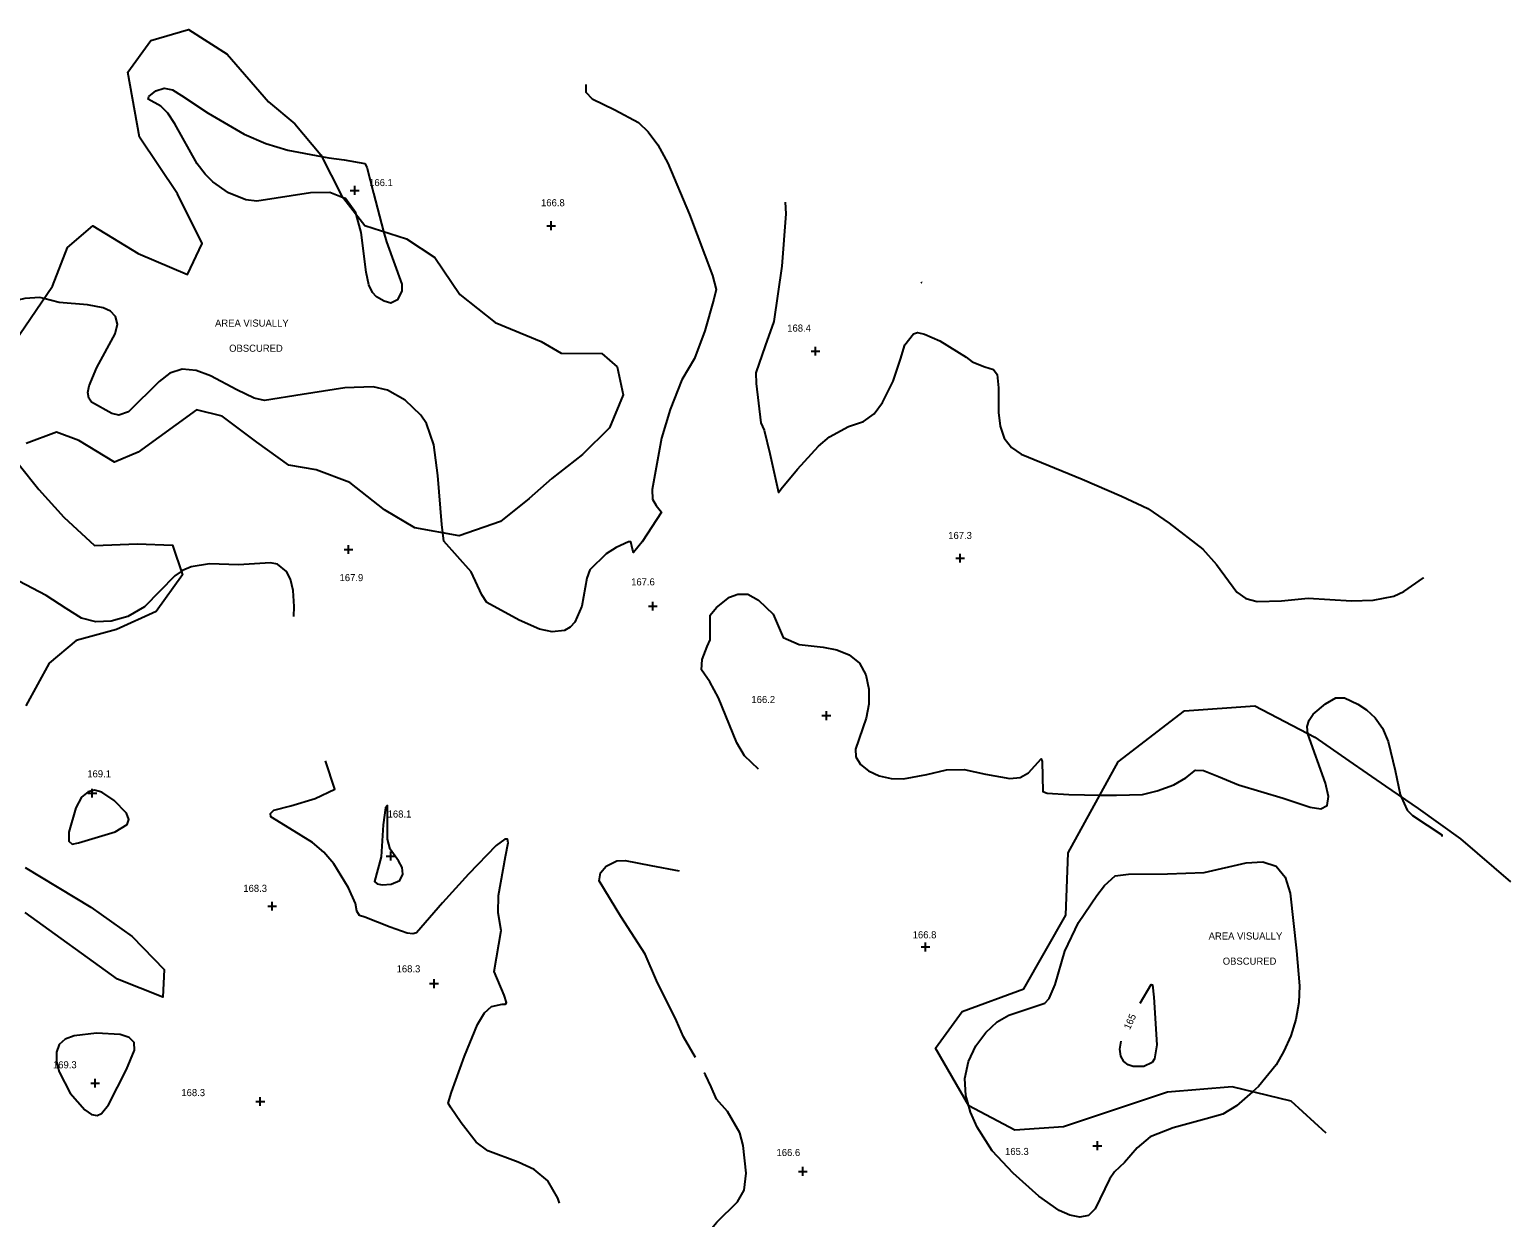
# Model space of a CAD drawing. Extents: x 1467615 to 2003689, y 770235 to 1108726.
# Drawn here: x 1999506.5 to 1999924.9, y 775287 to 775622.8 of the extents above; entities that cross this region are included whole.
import ezdxf

# ---------------------------------------------------------------- set-up
doc = ezdxf.new("R2010")
doc.units = 0
for name, color, linetype in [('RD_DTM_Major1_Lbl', 7, 'Continuous'), ('RD_DTM_Major2', 7, 'Continuous'), ('RD_DTM_Minor1', 7, 'Continuous'), ('RD_DTM_Minor2', 7, 'Continuous'), ('RD_DTM_Obscure', 7, 'Continuous'), ('RD_DTM_Spot_Elev', 7, 'Continuous'), ('RD_TX_Misc1', 7, 'Continuous')]:
    doc.layers.add(name, color=color, linetype=linetype)

msp = doc.modelspace()

# ---------------------------------------------------------------- linework, layer by layer
at = {"layer": 'RD_DTM_Major2'}
msp.add_lwpolyline([(1999820.25, 775347.57), (1999823.4, 775352.89), (1999823.78, 775352.74), (1999824.17, 775349.34), (1999824.99, 775335.86), (1999824.36, 775331.83), (1999823.64, 775330.79), (1999821.32, 775329.71), (1999818.31, 775329.69), (1999816.86, 775330.21), (1999815.62, 775331.14), (1999814.77, 775332.57), (1999814.48, 775334.56), (1999814.89, 775336.83)], dxfattribs=at)
at = {"layer": 'RD_DTM_Minor1'}
for points in [[(1999663.63, 775607.29), (1999663.61, 775605.15), (1999665.4, 775603.3), (1999671.84, 775600.14), (1999678.49, 775596.56), (1999681.29, 775593.97), (1999683.98, 775590.29), (1999686.8, 775585.11), (1999692.96, 775570.6), (1999699.44, 775553.32), (1999700.5, 775549.33), (1999699.84, 775546.59), (1999697.27, 775537.68), (1999694.31, 775529.89), (1999690.79, 775523.87), (1999687.48, 775515.48), (1999684.98, 775507.34), (1999682.38, 775492.83), (1999682.48, 775490.11), (1999683.48, 775488.25), (1999685.02, 775486.44), (1999679.54, 775478.01), (1999677.12, 775475.03), (1999676.79, 775475.93), (1999676.38, 775478), (1999675.68, 775477.98), (1999672.18, 775476.43), (1999669.41, 775474.65), (1999664.73, 775470.08), (1999663.93, 775467.78), (1999662.47, 775459.86), (1999660.57, 775455.32), (1999659.21, 775453.86), (1999657.62, 775453), (1999654.1, 775452.61), (1999650.53, 775453.34), (1999644.79, 775455.84), (1999635.67, 775460.88), (1999634.28, 775463.03), (1999631.2, 775469.59), (1999623.55, 775478.19), (1999623.25, 775480.53)], [(1999588.96, 775586.97), (1999590.99, 775586.59), (1999595.32, 775586.05), (1999601.21, 775584.94), (1999601.81, 775583.97), (1999603.62, 775576.56), (1999606.49, 775565.77)], [(1999598.72, 775570.67), (1999598.62, 775571.01), (1999595.78, 775575.05), (1999595.08, 775575.32)], [(1999720.01, 775574.1), (1999720.18, 775570.74), (1999719.06, 775555.92), (1999716.73, 775540.34), (1999714.29, 775533.42), (1999711.69, 775525.83), (1999711.79, 775522.75), (1999713.13, 775511.69), (1999714.01, 775509.61), (1999715.65, 775502.96), (1999718.06, 775491.99), (1999718.88, 775493.04), (1999723.41, 775498.61), (1999729.39, 775505.04), (1999732.51, 775507.73), (1999737.9, 775510.62), (1999742.07, 775512.04), (1999745.11, 775514.21), (1999747.49, 775517.42), (1999750.51, 775523.41), (1999752.56, 775529.64), (1999753.77, 775533.71), (1999756.19, 775536.85), (1999757.38, 775537.2), (1999759.35, 775536.78), (1999763.67, 775534.83), (1999771.12, 775530.24), (1999772.78, 775528.96), (1999776.42, 775527.51), (1999778.81, 775526.77), (1999779.87, 775525.37), (1999780.27, 775521.57), (1999780.24, 775514.59), (1999780.68, 775510.76), (1999781.84, 775507.35), (1999783.91, 775504.73), (1999786.61, 775502.82), (1999792.36, 775500.41), (1999803.89, 775495.78), (1999814.95, 775490.93), (1999822.47, 775487.43), (1999828.48, 775483.27), (1999837.99, 775475.92), (1999841.82, 775471.66), (1999847.57, 775463.75), (1999850.15, 775461.97), (1999853.3, 775461.12), (1999860.16, 775461.35), (1999867.7, 775462.12), (1999880.02, 775461.38), (1999886.09, 775461.49), (1999891.92, 775462.68), (1999894.79, 775463.96), (1999900.3, 775467.83), (1999900.39, 775467.9)], [(1999758.38, 775551.51), (1999758.46, 775551.38), (1999758.61, 775551.37)], [(1999510.5, 775546.79), (1999509.35, 775547.07), (1999505.17, 775546.78), (1999493.03, 775544.01), (1999489.7, 775543.63), (1999486.83, 775543.79), (1999484.62, 775544.66), (1999481.55, 775547.65)], [(1999581.17, 775456.95), (1999581.22, 775459.74), (1999580.92, 775464.24), (1999580.16, 775467.51), (1999579.06, 775469.67), (1999576.56, 775471.67), (1999574.55, 775472.1), (1999565.5, 775471.49), (1999557.3, 775471.8), (1999552.1, 775470.92), (1999549.72, 775469.91), (1999549.32, 775469.64)], [(1999712.44, 775413.73), (1999708.48, 775417.52), (1999706.35, 775421.22), (1999701.14, 775433.89), (1999698.7, 775438.43), (1999696.3, 775441.87), (1999696.54, 775444.73), (1999697.9, 775448.45), (1999698.81, 775450.29), (1999698.73, 775457.25), (1999700.54, 775459.42), (1999704.28, 775462.4), (1999706.61, 775463.2), (1999709.45, 775463.24), (1999712.46, 775461.54), (1999716.53, 775457.53), (1999719.4, 775451.01), (1999723.91, 775448.98), (1999730.68, 775448.25), (1999734.52, 775447.46), (1999738.08, 775446.04), (1999740.94, 775443.74), (1999742.75, 775440.4), (1999743.57, 775436.38), (1999743.57, 775432.14), (1999742.89, 775428.14), (1999739.8, 775419.43), (1999739.9, 775417.2), (1999741.21, 775415.11), (1999743.54, 775413.27), (1999746.55, 775411.87), (1999749.92, 775411.09), (1999753.37, 775411.03), (1999759.96, 775412.25), (1999765.53, 775413.53), (1999770.54, 775413.66), (1999776.6, 775412.37), (1999783.4, 775411.1), (1999786.37, 775411.42), (1999788.7, 775412.74), (1999792.29, 775416.69), (1999792.6, 775415.9), (1999792.79, 775407.41), (1999794.03, 775406.96), (1999800.16, 775406.58), (1999808.93, 775406.43)], [(1999867.67, 775423.79), (1999867.5, 775425.81), (1999867.99, 775427.62), (1999869.16, 775429.33), (1999872.59, 775432.24), (1999875.57, 775433.88), (1999877.98, 775433.88), (1999881.74, 775432.13), (1999884.19, 775430.51), (1999886.65, 775428.26), (1999888.78, 775425.3), (1999890.35, 775421.62), (1999892.28, 775413.4), (1999893.71, 775406.55), (1999894.01, 775405.91)], [(1999656.24, 775291.01), (1999655.73, 775292.51), (1999652.87, 775297.34), (1999649.01, 775300.58), (1999644.56, 775302.62), (1999635.93, 775305.88), (1999632.67, 775308.26), (1999628.4, 775313.78), (1999625.41, 775318.15), (1999624.76, 775319.29), (1999625.71, 775322.42), (1999629.36, 775332.57), (1999633.04, 775341.55), (1999635.03, 775344.91), (1999636.95, 775346.7), (1999640.03, 775347.3), (1999640.91, 775347.31), (1999641.22, 775347.8), (1999640.6, 775349.9), (1999637.76, 775356.55), (1999639.73, 775368.16), (1999638.85, 775373.11), (1999639.01, 775378), (1999640.96, 775389.07), (1999641.66, 775392.91), (1999641.48, 775393.93), (1999640.75, 775393.97), (1999638.33, 775392.14), (1999630.45, 775384.08), (1999623.17, 775375.98), (1999615.83, 775367.49), (1999614.74, 775367.22), (1999613.13, 775367.36), (1999608.4, 775369.06), (1999601.18, 775371.9), (1999599.7, 775372.38), (1999598.98, 775373.57), (1999598.53, 775375.75), (1999596.55, 775380.25), (1999592.42, 775386.97), (1999589.6, 775390.25), (1999586.39, 775393.04), (1999580.03, 775397.02), (1999574.67, 775400.27), (1999574.54, 775401.25), (1999575.49, 775402.14), (1999580.3, 775403.36), (1999587.16, 775405.49), (1999592.73, 775408.11), (1999590.07, 775416.15)], [(1999518.51, 775392.59), (1999520.34, 775392.96), (1999530.63, 775396.03), (1999534.05, 775398.11), (1999534.54, 775399.55), (1999533.86, 775401.29), (1999530.36, 775404.9), (1999526.92, 775407.25), (1999524.77, 775407.81), (1999522.99, 775407.3), (1999521.16, 775405.8), (1999519.54, 775402.8), (1999517.57, 775395.95), (1999517.56, 775393.38), (1999518.51, 775392.59)], [(1999611.72, 775385.95), (1999610.75, 775387.87), (1999608.34, 775391.15), (1999607.65, 775393.99), (1999607.57, 775398.09), (1999607.56, 775403.5), (1999607.08, 775402.8), (1999606.4, 775398.04), (1999605.8, 775388.98), (1999603.97, 775381.99), (1999604.67, 775381.3), (1999606.07, 775381.06), (1999608.66, 775381.28), (1999611.06, 775382.25), (1999611.9, 775384.08), (1999611.72, 775385.95)], [(1999694.63, 775332.19), (1999691.27, 775338.04), (1999689.26, 775342.56), (1999683.6, 775354.03), (1999680.4, 775361.45), (1999673.52, 775372.11), (1999667.44, 775382.17), (1999667.78, 775384.49), (1999669.37, 775386.32), (1999672.39, 775387.84), (1999674.71, 775387.92), (1999682, 775386.49), (1999689.98, 775385.05)], [(1999528.74, 775318.82), (1999533.87, 775328.88), (1999536.16, 775334.33), (1999536.03, 775336.49), (1999534.57, 775337.93), (1999532.04, 775338.74), (1999525.38, 775339.07), (1999519.03, 775338.33), (1999516.57, 775337.39), (1999514.87, 775335.9), (1999514.06, 775333.77), (1999514.08, 775331.15), (1999514.82, 775328.22), (1999517.92, 775322.19), (1999522.05, 775317.43), (1999523.97, 775316.15), (1999525.56, 775315.85), (1999526.84, 775316.36), (1999528.74, 775318.82)], [(1999696.38, 775276.7), (1999697.96, 775280.35), (1999698.73, 775283.4), (1999700.61, 775285.64), (1999706.5, 775291.44), (1999708.38, 775294.75), (1999708.93, 775299.56), (1999708.13, 775307.33), (1999707.16, 775310.93), (1999703.7, 775317.01), (1999700.58, 775320.45), (1999699.06, 775323.9), (1999697.42, 775327.34), (1999697.1, 775327.9)], [(1999852.02, 775322.52), (1999847.5, 775318.59), (1999843.62, 775316.26), (1999838.89, 775314.85), (1999829.55, 775312.39), (1999823.08, 775309.81), (1999819.42, 775306.71), (1999815.88, 775302.58), (1999812.99, 775299.87), (1999811.6, 775297.82), (1999807.59, 775289.43), (1999805.7, 775287.61), (1999803.26, 775287.07), (1999800.44, 775287.64), (1999797.42, 775289.02), (1999791.61, 775293), (1999784.42, 775299.52), (1999778.43, 775305.89), (1999774.22, 775312.52), (1999772.29, 775316.81), (1999771.72, 775318.86)]]:
    msp.add_lwpolyline(points, dxfattribs=at)
at = {"layer": 'RD_DTM_Minor2'}
for points in [[(1999595.08, 775575.32), (1999591.34, 775576.76), (1999585.87, 775576.67), (1999570.73, 775574.32), (1999567.54, 775574.67), (1999562.71, 775576.69), (1999558.25, 775579.76), (1999556.04, 775581.96), (1999553.85, 775584.85), (1999547.55, 775596.22), (1999545.52, 775599.24), (1999543.55, 775601.16), (1999539.94, 775603.22), (1999540.13, 775603.9), (1999542.11, 775605.51), (1999544.48, 775606.33), (1999546.81, 775605.83), (1999549.36, 775604.23), (1999556.89, 775599.18), (1999567.13, 775593.28), (1999573.18, 775590.67), (1999579.46, 775588.74), (1999588.96, 775586.97)], [(1999606.49, 775565.77), (1999607.28, 775562.8), (1999611.66, 775550.87), (1999611.67, 775549.01), (1999610.42, 775546.41), (1999608.55, 775545.52), (1999606.62, 775546.06), (1999604.46, 775547.3), (1999603.36, 775548.49), (1999602.37, 775550.66), (1999601.58, 775554.25), (1999600.19, 775565.44), (1999598.72, 775570.67)], [(1999623.25, 775480.53), (1999622.93, 775482.97), (1999621.86, 775496.82), (1999620.68, 775505.45), (1999618.64, 775511.44), (1999617.04, 775513.86), (1999612.57, 775518.09), (1999607.63, 775520.91), (1999603.6, 775521.81), (1999595.51, 775521.52), (1999583.47, 775519.7), (1999572.82, 775517.97), (1999569.9, 775518.64), (1999565.02, 775520.99), (1999557.62, 775525), (1999553.53, 775526.5), (1999549.62, 775526.85), (1999546.14, 775525.67), (1999543.11, 775523.38), (1999534.44, 775514.74), (1999531.73, 775513.79), (1999529.71, 775514.31), (1999523.95, 775517.51), (1999523.19, 775518.65), (1999522.95, 775520.2), (1999523.27, 775522.16), (1999525.48, 775527.33), (1999530.64, 775536.87), (1999531.29, 775539.59), (1999530.79, 775541.69), (1999529.35, 775543.2), (1999527.31, 775544.21), (1999522.81, 775545.04), (1999514.86, 775545.73), (1999510.5, 775546.79)], [(1999549.32, 775469.64), (1999547.47, 775468.4), (1999543.26, 775464.07), (1999538.97, 775459.65), (1999534.23, 775456.88), (1999529.49, 775455.59), (1999525.21, 775455.37), (1999521.16, 775456.49), (1999516.8, 775459.18), (1999511.17, 775462.88), (1999503.47, 775466.88), (1999494.05, 775470.8), (1999479.07, 775476.12), (1999474.04, 775478.42)], [(1999808.93, 775406.43), (1999813.6, 775406.36), (1999820.9, 775406.62), (1999825.05, 775407.62), (1999829.79, 775409.33), (1999833.21, 775411.33), (1999835.94, 775413.44), (1999838.21, 775413.38), (1999842.45, 775411.68), (1999848.07, 775409.34), (1999860.68, 775405.58), (1999868.28, 775402.99), (1999871.29, 775402.58), (1999873.13, 775403.48), (1999873.47, 775406.04), (1999872.66, 775409.76), (1999867.67, 775423.74), (1999867.67, 775423.79)], [(1999894.01, 775405.91), (1999895.74, 775402.19), (1999897.24, 775400.7), (1999905.5, 775395.19), (1999905.54, 775394.68)], [(1999771.72, 775318.86), (1999770.98, 775321.49), (1999770.7, 775326.33), (1999771.72, 775331.1), (1999773.82, 775335.53), (1999776.65, 775339.34), (1999779.88, 775342.28), (1999783.17, 775344.17), (1999793.34, 775347.59), (1999794.6, 775348.92), (1999796.25, 775352.89), (1999798.97, 775362.32), (1999802.89, 775370.37), (1999808.03, 775378.06), (1999810.23, 775380.9), (1999813.2, 775383.61), (1999817.02, 775384.04), (1999827.97, 775384.15), (1999838.32, 775384.51), (1999850.23, 775387.31), (1999854.89, 775387.53), (1999858.73, 775386.32), (1999861.23, 775383.25), (1999862.62, 775378.72), (1999864.42, 775362.42), (1999865.27, 775352.52), (1999865.09, 775347.75), (1999864.24, 775343), (1999862.81, 775338.38), (1999860.91, 775334.04), (1999858.68, 775330.14), (1999853.75, 775324.02), (1999852.02, 775322.52)]]:
    msp.add_lwpolyline(points, dxfattribs=at)
at = {"layer": 'RD_DTM_Obscure'}
for points in [[(1999497.37, 775527.61), (1999512.94, 775550.35), (1999517.2, 775561.2), (1999524.35, 775567.39), (1999537.12, 775559.57), (1999551.13, 775553.59), (1999555.28, 775562.36), (1999548.23, 775576.37), (1999537.57, 775592.41), (1999534.22, 775610.8), (1999540.77, 775619.72), (1999551.4, 775622.84), (1999562.3, 775615.89), (1999573.95, 775602.38)], [(1999573.95, 775602.38), (1999581.46, 775596.18), (1999588.73, 775587.41), (1999594.59, 775575.94), (1999601.21, 775567.49), (1999612.99, 775563.65), (1999620.94, 775558.39), (1999628.03, 775547.99), (1999638.03, 775540.02), (1999650.98, 775534.66), (1999656.65, 775531.36), (1999668.17, 775531.27), (1999672.47, 775527.47), (1999674.23, 775519.58), (1999670.33, 775510.29), (1999662.69, 775502.76), (1999654.03, 775495.96), (1999647.65, 775490.27), (1999639.49, 775483.74), (1999627.84, 775479.71), (1999615.31, 775481.96), (1999606.77, 775487.06), (1999596.96, 775494.82), (1999587.48, 775498.34), (1999579.71, 775499.74), (1999570.69, 775506.21), (1999560.86, 775513.58), (1999553.68, 775515.33), (1999537.19, 775503.36), (1999530.43, 775500.59), (1999520.35, 775506.63), (1999514.07, 775509), (1999505.48, 775505.86)], [(1999503.5, 775499.76), (1999509.12, 775492.83), (1999516.13, 775484.97), (1999524.86, 775477.01), (1999536.94, 775477.46), (1999546.87, 775477.07), (1999549.64, 775468.68), (1999542.24, 775458.29), (1999531.04, 775453.2), (1999519.67, 775450.12), (1999512.03, 775443.68), (1999505.41, 775431.63)], [(1999872.82, 775310.85), (1999862.96, 775319.87), (1999846.28, 775323.91), (1999827.95, 775322.47), (1999798.59, 775312.65), (1999784.9, 775311.71), (1999771.87, 775318.6), (1999762.44, 775334.88), (1999769.95, 775345.2), (1999787.4, 775351.68), (1999799.31, 775372.5), (1999799.94, 775390.12), (1999814.09, 775415.8), (1999832.79, 775430.27), (1999852.65, 775431.62), (1999869.61, 775422.77), (1999879.22, 775416.07), (1999889.56, 775408.94), (1999898.8, 775402.65), (1999910.79, 775394.08), (1999924.88, 775381.94)], [(1999505.26, 775385.95), (1999523.74, 775374.74), (1999535.5, 775366.41), (1999544.53, 775357.09), (1999544.08, 775349.27), (1999531.36, 775354.41), (1999505.19, 775373.23)]]:
    msp.add_lwpolyline(points, dxfattribs=at)
at = {"layer": 'RD_DTM_Spot_Elev'}
for p, q in [((1999597.09, 775577.4), (1999599.59, 775577.4)), ((1999598.34, 775576.15), (1999598.34, 775578.65)), ((1999652.6, 775567.4), (1999655.1, 775567.4)), ((1999653.85, 775566.15), (1999653.85, 775568.65)), ((1999727.27, 775531.93), (1999729.77, 775531.93)), ((1999728.52, 775530.68), (1999728.52, 775533.18)), ((1999595.34, 775475.87), (1999597.84, 775475.87)), ((1999596.59, 775474.62), (1999596.59, 775477.12)), ((1999768.18, 775473.4), (1999770.68, 775473.4)), ((1999769.43, 775472.15), (1999769.43, 775474.65)), ((1999681.33, 775459.82), (1999683.83, 775459.82)), ((1999682.58, 775458.57), (1999682.58, 775461.07)), ((1999731.62, 775427.65), (1999731.62, 775430.15)), ((1999730.37, 775428.9), (1999732.87, 775428.9)), ((1999522.94, 775406.96), (1999525.44, 775406.96)), ((1999524.19, 775405.71), (1999524.19, 775408.21)), ((1999607.26, 775389.18), (1999609.76, 775389.18)), ((1999608.51, 775387.93), (1999608.51, 775390.43)), ((1999573.75, 775375), (1999576.25, 775375)), ((1999575, 775373.75), (1999575, 775376.25)), ((1999758.37, 775363.49), (1999760.87, 775363.49)), ((1999759.62, 775362.24), (1999759.62, 775364.74)), ((1999620.76, 775351.88), (1999620.76, 775354.38)), ((1999619.51, 775353.13), (1999622.01, 775353.13)), ((1999523.75, 775325), (1999526.25, 775325)), ((1999525, 775323.75), (1999525, 775326.25)), ((1999571.65, 775318.56), (1999571.65, 775321.06)), ((1999570.4, 775319.81), (1999572.9, 775319.81)), ((1999808.19, 775306.05), (1999808.19, 775308.55)), ((1999806.94, 775307.3), (1999809.44, 775307.3)), ((1999723.7, 775300.05), (1999726.2, 775300.05)), ((1999724.95, 775298.8), (1999724.95, 775301.3))]:
    msp.add_line(p, q, dxfattribs=at)

# ---------------------------------------------------------------- texts
at = {"layer": 'RD_DTM_Major1_Lbl'}
msp.add_text('165', height=2, rotation=65.1296, dxfattribs=at).set_placement((1999817.34, 775339.95))
at = {"layer": 'RD_DTM_Spot_Elev'}
for s, p in [('166.1', (1999602.42, 775578.59)), ('166.8', (1999650.99, 775572.9)), ('168.4', (1999720.55, 775537.46)), ('167.3', (1999766.03, 775478.83)), ('167.9', (1999594.06, 775466.91)), ('167.6', (1999676.44, 775465.7)), ('166.2', (1999710.43, 775432.45)), ('169.1', (1999522.78, 775411.44)), ('168.1', (1999607.64, 775400.07)), ('168.3', (1999566.86, 775379.06)), ('166.8', (1999756, 775365.94)), ('168.3', (1999610.18, 775356.31)), ('169.3', (1999513.08, 775329.18)), ('168.3', (1999549.36, 775321.31)), ('166.6', (1999717.52, 775304.38)), ('165.3', (1999782.1, 775304.68))]:
    msp.add_text(s, height=2, dxfattribs=at).set_placement(p)
at = {"layer": 'RD_TX_Misc1'}
for s, p in [('AREA VISUALLY', (1999558.87, 775538.87)), ('OBSCURED', (1999562.86, 775531.76)), ('AREA VISUALLY', (1999839.62, 775365.59)), ('OBSCURED', (1999843.6, 775358.48))]:
    msp.add_text(s, height=2, dxfattribs=at).set_placement(p)

doc.saveas('drawing.dxf')
